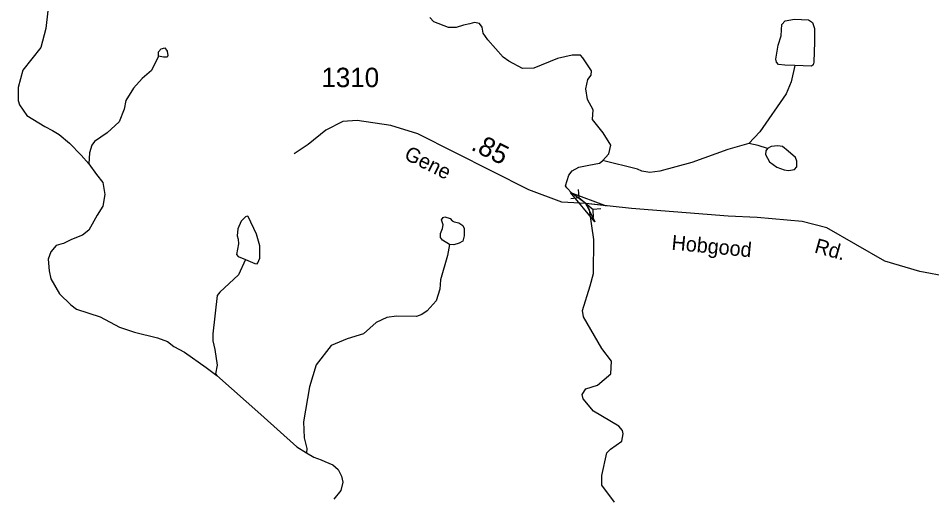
# Model space of a CAD drawing. Extents: x 2056842 to 2160602, y 826753 to 1016856.
# Drawn here: x 2066116 to 2071991, y 942585 to 945656 of the extents above; entities that cross this region are included whole.
import ezdxf

# ---------------------------------------------------------------- set-up
doc = ezdxf.new("R2010")
doc.units = 0
for name, color, linetype in [('Exist Hydrographic Creek Single Shore', 7, 'Continuous'), ('Exist Hydrographic Misc Water Feature', 7, 'Continuous'), ('Exist Hydrographic Pond Under 1500 Sq Ft', 7, 'Continuous'), ('Exist Hydrographic River Shore', 7, 'Continuous'), ('Exist Road Secondary Mileage Hundredths English Label', 7, 'Continuous'), ('Exist Road Secondary Structure Pipe Attributed CELL', 7, 'Continuous'), ('Exist Road Secondary Structure Pipe CELL', 7, 'Continuous'), ('Exist Road Secondary Type 41 Attributed', 7, 'Continuous'), ('Exist Road Secondary Type 51 Label', 7, 'Continuous'), ('Exist Road Secondary Type 51 Number Label', 7, 'Continuous')]:
    doc.layers.add(name, color=color, linetype=linetype)

msp = doc.modelspace()

# ---------------------------------------------------------------- linework, layer by layer
at = {"layer": 'Exist Hydrographic Creek Single Shore'}
for points in [[(2069872.6, 944739.7), (2069914.5, 944783.8), (2069926.2, 944840), (2069878.3, 944919.8), (2069808.2, 945003.9), (2069813.8, 945067.8), (2069777.8, 945133.8), (2069765.7, 945201.7), (2069779.8, 945261.8), (2069799.7, 945289.6), (2069803.6, 945317.7), (2069747.2, 945401.6), (2069731.5, 945417.7), (2069679.3, 945417.4), (2069583.4, 945397.4), (2069431.3, 945335.5), (2069358.8, 945332.6), (2069271.3, 945380.6), (2069235.4, 945404.7), (2069135, 945516.7), (2069107, 945560.6), (2069099.2, 945598.6), (2069083.3, 945621.8), (2069049.9, 945627.6), (2069019.5, 945620.3), (2068978.9, 945611.6), (2068932.6, 945597.1), (2068883.3, 945595.7), (2068788.9, 945631.8), (2068762.9, 945659.9)], [(2069949.7, 942543.2), (2069870.3, 942651.8), (2069870.3, 942715.8), (2069901.8, 942859.8), (2069926, 942884), (2069997.9, 942936.3), (2070005.8, 942984), (2070001.6, 943004.1), (2069977.6, 943032.2), (2069815.5, 943127.8), (2069749.3, 943207.6), (2069743.3, 943235.6), (2069767.1, 943272.5), (2069841, 943295.7), (2069926.5, 943368.1), (2069932.3, 943449.3), (2069868.9, 943531.9), (2069752.3, 943735.8), (2069744.3, 943775.7), (2069793.2, 943934.3), (2069814.9, 944014), (2069818.2, 944233.7), (2069789.9, 944423.6), (2069767, 944464.1), (2069675.5, 944531.4), (2069644.9, 944565.6), (2069634.9, 944577.3), (2069657, 944647.6), (2069678.6, 944673.5), (2069720.8, 944698.3), (2069786.7, 944711.7), (2069854.6, 944723.7), (2069872.6, 944739.7)]]:
    msp.add_lwpolyline(points, dxfattribs=at)
at = {"layer": 'Exist Hydrographic Misc Water Feature'}
for points in [[(2071110.5, 945352.9), (2071045.3, 945354.3), (2071004.8, 945358.7), (2070991.7, 945373.2), (2070987.4, 945392), (2071003.3, 945483.3), (2071023.6, 945542.8), (2071025, 945580.5), (2071026.5, 945616.7), (2071048.2, 945638.5), (2071109.1, 945650.1), (2071198.9, 945645.7), (2071225, 945628.3), (2071236.6, 945590.6), (2071238, 945505.1), (2071233.7, 945373.2), (2071229.3, 945355.8), (2071217.7, 945348.5), (2071110.5, 945352.9)], [(2067017.5, 945412.7), (2067017.5, 945440.7), (2067035.5, 945458.8)], [(2067017.5, 945412.7), (2066973.8, 945320.7), (2066913.7, 945268.6), (2066857.9, 945206.4), (2066808.1, 945126.5), (2066796.2, 945070.4), (2066764.4, 944990.3), (2066688.6, 944918.1), (2066605.4, 944863.5), (2066589.4, 944838.9), (2066573.5, 944791.1), (2066570.6, 944720)], [(2071110.5, 945352.9), (2071087.8, 945246.2), (2071053.9, 945170.1), (2070886.2, 944925.9), (2070814.4, 944849.8)], [(2070814.4, 944849.8), (2070680.5, 944811.5), (2070448.6, 944727.1), (2070242.7, 944672.7), (2070178.8, 944664.6), (2070126.9, 944672.5), (2070098.8, 944684.5), (2069872.6, 944740.1)], [(2070934.3, 944817.2), (2070874.5, 944837.9), (2070814.4, 944849.8)], [(2070934.3, 944817.2), (2070924.2, 944802.7), (2070922.8, 944779.5), (2070947.4, 944733.1), (2070993.8, 944698.3), (2071041.6, 944680.9), (2071070.5, 944676.6), (2071108.2, 944682.4), (2071124.1, 944699.7), (2071124.1, 944737.4), (2071114, 944760.6), (2071067.6, 944801.2), (2071031.4, 944831.7), (2071001, 944836), (2070959, 944830.2), (2070934.3, 944817.2)], [(2067577.9, 944105.3), (2067637.3, 944079.2), (2067651.8, 944076.3), (2067656.1, 944083.6), (2067670.6, 944112.6), (2067670.6, 944192.3), (2067648.9, 944266.2), (2067595.3, 944380.8), (2067588, 944383.7), (2067577.9, 944379.3), (2067550.3, 944350.3), (2067528.6, 944301), (2067524.3, 944257.5), (2067530.1, 944235.8), (2067531.5, 944205.4), (2067519.9, 944137.2), (2067530.1, 944124.2), (2067577.9, 944105.3)], [(2068890.3, 944201.7), (2068843.9, 944227.8), (2068832.3, 944246.7), (2068830.9, 944271.3), (2068843.9, 944303.2), (2068848.2, 944327.9), (2068838.1, 944359.8), (2068848.2, 944374.3), (2068859.8, 944378.6), (2068894.6, 944367), (2068906.2, 944354), (2068919.2, 944346.7), (2068949.7, 944340.9), (2068974.3, 944323.5), (2068984.4, 944303.2), (2068984.4, 944255.4), (2068974.3, 944222), (2068952.6, 944209), (2068916.3, 944198.8), (2068890.3, 944201.7)], [(2068890.3, 944201.7), (2068875.9, 944130.2), (2068832.2, 943974.1), (2068828.3, 943914.1), (2068804.5, 943838.1), (2068746.5, 943773.9), (2068712.6, 943750), (2068676.6, 943737.9), (2068547.7, 943740.7), (2068486.9, 943730.6), (2068417.3, 943700.1), (2068336.8, 943627.2), (2068231, 943595), (2068128.9, 943550.9), (2068031.3, 943426.7), (2067989.4, 943284.6), (2067949.9, 943060.6), (2067954.2, 942956.5), (2067972.2, 942888.6), (2067970.2, 942860.6)], [(2067577.9, 944105.3), (2067533, 944006.7), (2067412.4, 943893.5), (2067394.4, 943873.5), (2067366.9, 943625.5), (2067366.9, 943581.5), (2067381, 943525.4), (2067395.2, 943425.6), (2067385.3, 943369.5), (2067393.3, 943357.5)]]:
    msp.add_lwpolyline(points, dxfattribs=at)
at = {"layer": 'Exist Hydrographic Pond Under 1500 Sq Ft'}
for points in [[(2067035.3, 945458.5), (2067059.4, 945464.6), (2067073.4, 945444.6), (2067077.5, 945416.6)], [(2067077.5, 945416.6), (2067073.6, 945404.9), (2067049.3, 945404.7), (2067017.3, 945412.6)]]:
    msp.add_lwpolyline(points, dxfattribs=at)
at = {"layer": 'Exist Hydrographic River Shore'}
for points in [[(2066306.9, 945703), (2066293.9, 945589.9), (2066261.4, 945467.3), (2066146.1, 945322.4), (2066116, 945211.1), (2066115.9, 945127.1), (2066124.2, 945099.1), (2066170, 945031.2), (2066286.6, 944959.2), (2066335.9, 944934.6), (2066377.9, 944908.5), (2066444.6, 944851.9), (2066520.7, 944775.8), (2066570.6, 944720)], [(2066570.6, 944720), (2066618.4, 944650.4), (2066659, 944599.7), (2066673.5, 944522.9), (2066660.4, 944447.5), (2066622.8, 944389.5), (2066570.6, 944292.3), (2066528.6, 944260.4), (2066457.7, 944233.7), (2066407.6, 944207.5), (2066389.5, 944203.9), (2066359.1, 944193.8), (2066325.7, 944154.6), (2066307.7, 944107.2), (2066314.2, 944031.4), (2066326, 943979.5), (2066382.1, 943883.5), (2066454.5, 943813.7), (2066490.3, 943783.8), (2066642.6, 943736), (2066766.5, 943668.1), (2066862.7, 943636.3), (2067010.9, 943600.7), (2067074.7, 943576.7), (2067116.7, 943544.7), (2067184.9, 943508.8), (2067325.2, 943409.1), (2067393, 943357.5)], [(2067393, 943357.5), (2067675.5, 943107.9), (2067907.3, 942899.1), (2067970.1, 942860.5)], [(2067970.1, 942860.5), (2068017.5, 942832.4), (2068063.8, 942816.5), (2068088.5, 942804.9), (2068139.2, 942784.6), (2068173.9, 942752.7), (2068195.7, 942710.7), (2068202.9, 942673), (2068189.9, 942617.9), (2068146.4, 942562.8)]]:
    msp.add_lwpolyline(points, dxfattribs=at)
at = {"layer": 'Exist Road Secondary Structure Pipe Attributed CELL'}
msp.add_lwpolyline([(2069823.2, 944346.9), (2069667.6, 944534.6), (2069896.2, 944449.8), (2069767, 944464.1)], close=True, dxfattribs=at)
at = {"layer": 'Exist Road Secondary Structure Pipe CELL'}
for p, q in [((2069670.4, 944497.4), (2069720.8, 944503.1)), ((2069717.9, 944553.8), (2069720.8, 944503.1)), ((2069720.8, 944503.1), (2069813.2, 944425)), ((2069863.7, 944430.7), (2069813.2, 944425)), ((2069816.1, 944374.4), (2069813.2, 944425))]:
    msp.add_line(p, q, dxfattribs=at)
at = {"layer": 'Exist Road Secondary Type 41 Attributed'}
msp.add_lwpolyline([(2072097.2, 943991.7), (2071914.7, 944027), (2071689.2, 944094.2), (2071315.8, 944308), (2071157.5, 944349.7), (2070868.1, 944375.3), (2070682.6, 944383.3), (2070060.3, 944431.2), (2069767, 944464.1), (2069612.5, 944472.8), (2069400.8, 944552.6), (2068685, 944912), (2068511.3, 944966.3), (2068295.4, 944998.3), (2068202.7, 944991.9), (2068093.9, 944935.9), (2067980.4, 944843.1), (2067890.3, 944784.4)], dxfattribs=at)

# ---------------------------------------------------------------- texts
at = {"layer": 'Exist Road Secondary Mileage Hundredths English Label'}
msp.add_text('.85', height=125, rotation=333.34334, dxfattribs=at).set_placement((2069021.1, 944813.2))
at = {"layer": 'Exist Road Secondary Type 51 Label'}
for s, rotation, p in [('Gene', 333.48484, (2068591.2, 944753.9)), ('Hobgood', 354.47865, (2070314.8, 944167.8)), ('Rd.', 344.47368, (2071231.1, 944150.5))]:
    msp.add_text(s, height=95, rotation=rotation, dxfattribs=at).set_placement(p)
at = {"layer": 'Exist Road Secondary Type 51 Number Label'}
msp.add_text('1310', height=125, dxfattribs=at).set_placement((2068065.2, 945212.7))

doc.saveas('drawing.dxf')
